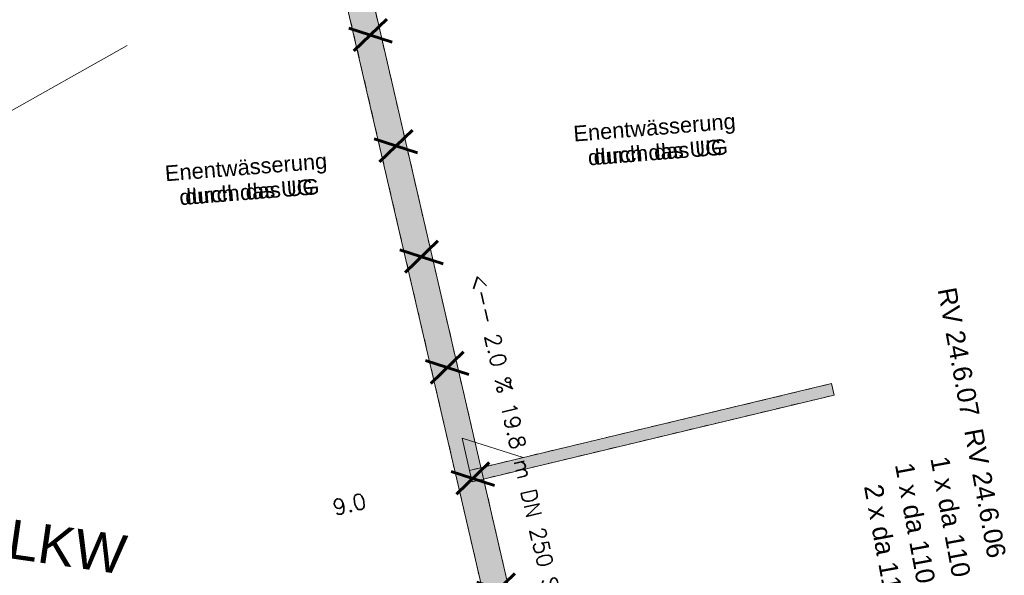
# Model space of a CAD drawing. Header units: metres. Extents: x -502 to 161, y -108 to 174.
# Tile 613 of 776: x -98 to -86, y 30 to 37. Entities that reach past the tile are written whole.
import ezdxf

# ---------------------------------------------------------------- set-up
doc = ezdxf.new("R2010")
doc.units = ezdxf.units.M
doc.header["$LTSCALE"] = 0.1
for name, pattern in [('125', [101.6, 100.001, -1.599]), ('239', [93, 75, -18]), ('85', [0.137505, 0.100005, -0.0125, 0.0125, -0.0125])]:
    doc.linetypes.add(name, pattern=pattern)
for name, color, linetype in [('BRI31-005.06-5f07-Koordinierung Lageplan 4. BA ZOB Fernbusbahnh', 7, 'Continuous'), ('BRI31-005.07-5f08-Koordinierung Lageplan 4. BA Radstation - Seeterrasse 2023-05-31', 7, 'Continuous'), ('BRI32-005.03-5f06-Koordinierung Schemaplan 4 BA ZOB Teilbereich 2 Ost - Bahnhofsallee 2023-01-21', 7, 'Continuous')]:
    doc.layers.add(name, color=color, linetype=linetype)
doc.styles.add('Arial', font='arial.ttf')
doc.styles.add('Txt', font='txt_____.ttf')

msp = doc.modelspace()

# ---------------------------------------------------------------- linework, layer by layer
at = {"layer": 'BRI31-005.06-5f07-Koordinierung Lageplan 4. BA ZOB Fernbusbahnh', "color": 7, "linetype": 'Continuous', "lineweight": 13, "transparency": 33554687}
msp.add_polyline3d([(-96.927, 36.535, 321.741), (-127.658, 19.267, 321.092), (-131.578, 16.809, 321.085), (-145.231, 10.337, 321.23), (-159.133, 4.186, 321.202), (-170.686, -0.622, 321.253), (-175.344, -2.462, 321.254), (-188.171, -7.386, 321.247), (-196.847, -10.555, 321.347), (-209.185, -14.902, 321.401), (-222.875, -19.518, 321.402), (-237.241, -24.247, 321.376)], dxfattribs=at)
at = {"layer": 'BRI31-005.07-5f08-Koordinierung Lageplan 4. BA Radstation - Seeterrasse 2023-05-31', "color": 7, "linetype": '85', "lineweight": 13, "transparency": 33554687}
for p, q in [((-86.334, 3.45), (-94.984, 40.8)), ((-86.334, 3.45), (-94.984, 40.8)), ((-86.034, 3.55), (-94.634, 40.8)), ((-86.034, 3.55), (-94.634, 40.8)), ((-92.547, 31.093), (-87.914, 32.204)), ((-92.547, 31.093), (-87.914, 32.204)), ((-92.513, 30.947), (-87.879, 32.058)), ((-92.513, 30.947), (-87.879, 32.058))]:
    msp.add_line(p, q, dxfattribs=at)
at = {"layer": 'BRI31-005.07-5f08-Koordinierung Lageplan 4. BA Radstation - Seeterrasse 2023-05-31', "color": 7, "linetype": 'Continuous', "lineweight": 13, "transparency": 33554687}
for p, q in [((-92.547, 31.093), (-87.914, 32.204)), ((-92.547, 31.093), (-87.914, 32.204)), ((-92.513, 30.947), (-87.879, 32.058)), ((-92.513, 30.947), (-87.879, 32.058))]:
    msp.add_line(p, q, dxfattribs=at)
at = {"layer": 'BRI31-005.07-5f08-Koordinierung Lageplan 4. BA Radstation - Seeterrasse 2023-05-31', "color": 7, "linetype": 'Continuous', "lineweight": 9, "transparency": 33554687}
for p, q in [((-87.914, 32.204), (-87.879, 32.058)), ((-87.914, 32.204), (-87.879, 32.058)), ((-92.513, 30.947), (-92.547, 31.093)), ((-92.513, 30.947), (-92.547, 31.093))]:
    msp.add_line(p, q, dxfattribs=at)
at = {"layer": 'BRI31-005.07-5f08-Koordinierung Lageplan 4. BA Radstation - Seeterrasse 2023-05-31', "color": 7, "linetype": '239', "lineweight": 13, "transparency": 33554687, "flags": 128}
msp.add_lwpolyline([(-92.547, 31.093), (-92.643, 31.507), (-91.86, 31.258)], dxfattribs=at)
msp.add_lwpolyline([(-92.547, 31.093), (-92.643, 31.507), (-91.86, 31.258)], dxfattribs=at)
at = {"layer": 'BRI31-005.07-5f08-Koordinierung Lageplan 4. BA Radstation - Seeterrasse 2023-05-31', "color": 41, "linetype": 'Continuous', "true_color": 0xffdf7f, "transparency": 33554687}
for points in [[(-86.334, 3.45), (-86.034, 3.55), (-94.984, 40.8), (-94.634, 40.8)], [(-86.334, 3.45), (-86.034, 3.55), (-94.984, 40.8), (-94.634, 40.8)], [(-92.513, 30.947), (-92.547, 31.093), (-87.879, 32.058), (-87.914, 32.204)], [(-92.513, 30.947), (-92.547, 31.093), (-87.879, 32.058), (-87.914, 32.204)]]:
    msp.add_solid(points, dxfattribs=at)
at = {"layer": 'BRI32-005.03-5f06-Koordinierung Schemaplan 4 BA ZOB Teilbereich 2 Ost - Bahnhofsallee 2023-01-21', "color": 7, "linetype": 'Continuous', "lineweight": 13, "transparency": 33554687}
for p, q in [((-86.334, 3.45), (-94.984, 40.8)), ((-86.034, 3.55), (-94.634, 40.8)), ((-92.547, 31.093), (-87.914, 32.204)), ((-92.513, 30.947), (-87.879, 32.058))]:
    msp.add_line(p, q, dxfattribs=at)
at = {"layer": 'BRI32-005.03-5f06-Koordinierung Schemaplan 4 BA ZOB Teilbereich 2 Ost - Bahnhofsallee 2023-01-21', "color": 7, "linetype": '125', "lineweight": 13, "transparency": 33554687}
for p, q in [((-92.547, 31.093), (-87.914, 32.204)), ((-92.513, 30.947), (-87.879, 32.058))]:
    msp.add_line(p, q, dxfattribs=at)
at = {"layer": 'BRI32-005.03-5f06-Koordinierung Schemaplan 4 BA ZOB Teilbereich 2 Ost - Bahnhofsallee 2023-01-21', "color": 7, "linetype": 'Continuous', "lineweight": 9, "transparency": 33554687}
for p, q in [((-87.914, 32.204), (-87.879, 32.058)), ((-92.513, 30.947), (-92.547, 31.093))]:
    msp.add_line(p, q, dxfattribs=at)
at = {"layer": 'BRI32-005.03-5f06-Koordinierung Schemaplan 4 BA ZOB Teilbereich 2 Ost - Bahnhofsallee 2023-01-21', "color": 7, "linetype": '239', "lineweight": 13, "transparency": 33554687, "flags": 128}
msp.add_lwpolyline([(-92.547, 31.093), (-92.643, 31.507), (-91.86, 31.258)], dxfattribs=at)

# ---------------------------------------------------------------- texts
at = {"layer": 'BRI31-005.07-5f08-Koordinierung Lageplan 4. BA Radstation - Seeterrasse 2023-05-31', "color": 2, "true_color": 0xffff00, "transparency": 33554687, "insert": (-94.276, 39.773), "char_height": 0.5, "attachment_point": 1, "rotation": 283.0002, "line_spacing_factor": 0.25, "style": 'Txt'}
msp.add_mtext('X   X   X   X   X   X   X   X   X   X   X', dxfattribs=at)
msp.add_mtext('X   X   X   X   X   X   X   X   X   X   X', dxfattribs=at)
at = {"layer": 'BRI31-005.07-5f08-Koordinierung Lageplan 4. BA Radstation - Seeterrasse 2023-05-31', "color": 1, "true_color": 0xff0000, "transparency": 33554687, "attachment_point": 1, "line_spacing_factor": 0.25, "style": 'Arial'}
for s, insert, char_height, rotation in [('Enentwässerung', (-91.225, 35.504), 0.2, 4.5556), ('Enentwässerung', (-91.225, 35.504), 0.2, 4.5556), ('durch das UG', (-90.967, 35.204), 0.2, 4.5556), ('durch das UG', (-90.967, 35.204), 0.2, 4.5556), ('Enentwässerung', (-96.453, 34.995), 0.2, 4.5556), ('Enentwässerung', (-96.453, 34.995), 0.2, 4.5556), ('durch das UG', (-96.195, 34.695), 0.2, 4.5556), ('durch das UG', (-96.195, 34.695), 0.2, 4.5556), ('RV 24.6.07', (-86.321, 33.454), 0.24, 280.4654), ('RV 24.6.07', (-86.321, 33.454), 0.24, 280.4654), ('RV 24.6.06', (-85.981, 31.647), 0.24, 280.4654), ('RV 24.6.06', (-85.981, 31.647), 0.24, 280.4654), ('Zufahrt LKW', (-100.791, 30.813), 0.5, 351.7871)]:
    msp.add_mtext(s, dxfattribs=dict(at, insert=insert, char_height=char_height, rotation=rotation))
at = {"layer": 'BRI31-005.07-5f08-Koordinierung Lageplan 4. BA Radstation - Seeterrasse 2023-05-31', "color": 7, "transparency": 33554687, "attachment_point": 1, "line_spacing_factor": 0.25}
for s, insert, char_height, rotation, style in [('<-- 2.0 % 19.8 m DN 250 STZ', (-92.34, 33.63), 0.2, 283.0624, 'Txt'), ('<-- 2.0 % 19.8 m DN 250 STZ', (-92.34, 33.63), 0.2, 283.0624, 'Txt'), ('1 x da 110 Strom', (-86.867, 31.21), 0.24, 280.4654, 'Arial'), ('1 x da 110 Strom', (-86.867, 31.21), 0.24, 280.4654, 'Arial'), ('1 x da 110 Daten', (-86.414, 31.291), 0.24, 280.4654, 'Arial'), ('1 x da 110 Daten', (-86.414, 31.291), 0.24, 280.4654, 'Arial'), ('9.0', (-94.316, 30.709), 0.2, 13.0624, 'Txt'), ('9.0', (-94.316, 30.709), 0.2, 13.0624, 'Txt')]:
    msp.add_mtext(s, dxfattribs=dict(at, insert=insert, char_height=char_height, rotation=rotation, style=style))
at = {"layer": 'BRI31-005.07-5f08-Koordinierung Lageplan 4. BA Radstation - Seeterrasse 2023-05-31', "color": 190, "true_color": 0x7f00ff, "transparency": 33554687, "insert": (-87.263, 30.932), "char_height": 0.24, "attachment_point": 1, "rotation": 280.4654, "line_spacing_factor": 0.25, "style": 'Arial'}
msp.add_mtext('2 x da 110 Licht', dxfattribs=at)
msp.add_mtext('2 x da 110 Licht', dxfattribs=at)
at = {"layer": 'BRI32-005.03-5f06-Koordinierung Schemaplan 4 BA ZOB Teilbereich 2 Ost - Bahnhofsallee 2023-01-21', "color": 2, "true_color": 0xffff00, "transparency": 33554687, "insert": (-94.276, 39.773), "char_height": 0.5, "attachment_point": 1, "rotation": 283.0002, "line_spacing_factor": 0.25, "style": 'Txt'}
msp.add_mtext('X   X   X   X   X   X   X   X   X   X   X', dxfattribs=at)
at = {"layer": 'BRI32-005.03-5f06-Koordinierung Schemaplan 4 BA ZOB Teilbereich 2 Ost - Bahnhofsallee 2023-01-21', "color": 1, "true_color": 0xff0000, "transparency": 33554687, "attachment_point": 1, "line_spacing_factor": 0.25, "style": 'Arial'}
for s, insert, char_height, rotation in [('Enentwässerung', (-91.225, 35.504), 0.2, 4.5556), ('durch das UG', (-91.04, 35.198), 0.2, 4.5556), ('Enentwässerung', (-96.453, 34.995), 0.2, 4.5556), ('durch das UG', (-96.268, 34.689), 0.2, 4.5556), ('RV 24.6.07', (-86.321, 33.454), 0.24, 280.4654), ('RV 24.6.06', (-85.981, 31.647), 0.24, 280.4654)]:
    msp.add_mtext(s, dxfattribs=dict(at, insert=insert, char_height=char_height, rotation=rotation))
at = {"layer": 'BRI32-005.03-5f06-Koordinierung Schemaplan 4 BA ZOB Teilbereich 2 Ost - Bahnhofsallee 2023-01-21', "color": 7, "transparency": 33554687, "attachment_point": 1, "line_spacing_factor": 0.25}
for s, insert, char_height, rotation, style in [('<-- 2.0 % 19.8 m DN 250 STZ', (-92.34, 33.63), 0.2, 283.0624, 'Txt'), ('1 x da 110 Strom', (-86.867, 31.21), 0.24, 280.4654, 'Arial'), ('1 x da 110 Daten', (-86.414, 31.291), 0.24, 280.4654, 'Arial'), ('9.0', (-94.316, 30.709), 0.2, 13.0624, 'Txt')]:
    msp.add_mtext(s, dxfattribs=dict(at, insert=insert, char_height=char_height, rotation=rotation, style=style))
at = {"layer": 'BRI32-005.03-5f06-Koordinierung Schemaplan 4 BA ZOB Teilbereich 2 Ost - Bahnhofsallee 2023-01-21', "color": 190, "true_color": 0x7f00ff, "transparency": 33554687, "insert": (-87.263, 30.932), "char_height": 0.24, "attachment_point": 1, "rotation": 280.4654, "line_spacing_factor": 0.25, "style": 'Arial'}
msp.add_mtext('2 x da 110 Licht', dxfattribs=at)

doc.saveas('drawing.dxf')
